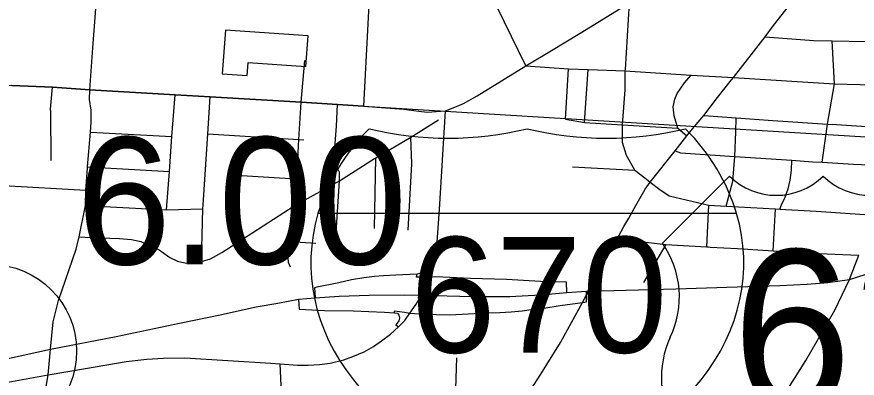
# Model space of a CAD drawing. Extents: x 1659811 to 1934326, y 644115 to 934867.
# Drawn here: x 1837040 to 1844319, y 721030 to 724157 of the extents above; entities that cross this region are included whole.
import ezdxf

# ---------------------------------------------------------------- set-up
doc = ezdxf.new("R2010")
doc.units = 0
for name, color, linetype in [('Default', 7, 'Continuous'), ('GM_X_City_Street', 7, 'Continuous'), ('GM_X_Corporation', 7, 'Continuous'), ('GM_X_Interchange_Ramps', 7, 'Continuous'), ('GM_X_Interstate_Route', 7, 'Continuous'), ('GM_X_Interstate_Shield', 7, 'Continuous'), ('GM_X_Township', 7, 'Continuous'), ('GM_X_US_Route', 7, 'Continuous'), ('GM_X_US_Shield', 7, 'Continuous')]:
    doc.layers.add(name, color=color, linetype=linetype)

msp = doc.modelspace()

# ---------------------------------------------------------------- linework, layer by layer
at = {"layer": 'Default'}
msp.add_circle((1836808.5, 721265), 750, dxfattribs=at)
at = {"layer": 'GM_X_City_Street'}
for points in [[(1837699.8, 723889.1), (1837865.7, 726077.4), (1837890.5, 726480.3), (1837932, 727088.4), (1837957.5, 727455.7), (1838012.8, 728121.9), (1838023.3, 728414.9), (1838041.1, 728532.8), (1838085.5, 728733.1), (1838544.6, 730661.9), (1838616.8, 730926.8), (1838689.5, 731223.5), (1838760.5, 731544.6), (1838835.4, 731848.7), (1838908.9, 732151.4), (1838982.9, 732452.6), (1839052.8, 732752.9), (1839130, 733059.1), (1839198.3, 733338.4), (1839279.9, 733667.4)], [(1841448.3, 723732.9), (1841672.5, 723866.1), (1841918.9, 724015.9), (1842235, 724209.9), (1842345.8, 724278.8), (1842457.4, 724346.8), (1842670.2, 724476.9), (1842878.9, 724609.2), (1843138, 724764.6), (1843233.6, 724817.9), (1843328.3, 724860.2), (1843397.2, 724885), (1843502, 724919.9), (1843760.5, 724983.8), (1843840.1, 724993.7), (1843997.4, 724999.7), (1844103.1, 724996.2), (1844142.6, 724988.8), (1844180.3, 724979.7), (1844255.7, 724948.4), (1844262, 724943.6)], [(1843231.6, 723612.3), (1843247, 723631.6), (1843520.9, 723985.2), (1843592.9, 724083.3), (1843796.9, 724341.1), (1844079.1, 724697.9), (1844230.9, 724896), (1844255.7, 724948.4)], [(1841448.3, 723732.9), (1841136.3, 724372.2), (1841028.3, 724726.8), (1840995.2, 724829.6)], [(1842311.3, 723700.5), (1842345.8, 724278.8)], [(1843520.9, 723985.2), (1843943.1, 723951.5), (1844103.1, 723948.4), (1844393.1, 723942.8), (1844845.2, 723923.2)], [(1844017.2, 722898.6), (1844044.7, 723105.3), (1844061.2, 723229.4), (1844121.6, 723577.8), (1844103.1, 723948.4)], [(1837672.1, 723524.2), (1837672.1, 723524.2), (1837699.8, 723889.1)], [(1839504.3, 723419.3), (1839535, 723778.2)], [(1840754.1, 723344.5), (1840834.2, 723374.9), (1840908.2, 723406.4), (1841028.3, 723474.3), (1841448.3, 723732.9)], [(1841448.3, 723732.9), (1841819.6, 723708.2), (1841988.1, 723700), (1842310.6, 723688.7), (1842881.3, 723653), (1843247, 723631.6)], [(1841791.5, 723270.5), (1841819.6, 723708.2)], [(1841956.5, 723241.4), (1841988.1, 723700)], [(1842394.4, 722830.8), (1842321.2, 722955.6), (1842287.4, 723069.8), (1842287.4, 723223.2), (1842310.6, 723526.4), (1842310.6, 723688.7), (1842311.3, 723700.5)], [(1836206.7, 723602), (1836523.3, 723586.9), (1836996.8, 723561.9), (1837350, 723547.5), (1837672.1, 723524.2), (1838412.8, 723482.1), (1838716.1, 723463.3), (1839504.3, 723419.3), (1839819.1, 723399.4), (1840044.2, 723383.1), (1840393.8, 723359.1), (1840521.2, 723339.7), (1840594, 723332.4), (1840754.1, 723344.5)], [(1842298.8, 722341.9), (1842340.3, 722415.7), (1842402.8, 722523.4), (1842483.6, 722665.7), (1842527, 722726.5), (1842742.2, 722996.7), (1842844.7, 723127.6), (1842894.1, 723186.6), (1842992.2, 723303.8), (1843109.4, 723458.3), (1843231.6, 723612.3)], [(1842765.4, 723192.9), (1842733.3, 723299.9), (1842724.4, 723378.4), (1842738.6, 723444.4), (1842760, 723494.3), (1842824.2, 723585.3), (1842881.3, 723653)], [(1843247, 723631.6), (1844121.6, 723577.8), (1844789.7, 723558.8)], [(1837333.6, 723337), (1837333.4, 723358.2), (1837350, 723547.5)], [(1837685, 723263.8), (1837683.2, 723349.3), (1837669.9, 723442.3), (1837672.1, 723524.2)], [(1838335.9, 722485.6), (1838361.9, 722818.4), (1838382.9, 723121.2), (1838412.8, 723482.1)], [(1838653.4, 722530.3), (1838671, 722791.3), (1838694.8, 723145.8), (1838716.1, 723463.3)], [(1839447.6, 722563), (1839465.3, 722756.1), (1839484.2, 723094.3), (1839504.3, 723419.3)], [(1839805.8, 722290.1), (1839834.3, 722737.5), (1839835.2, 722811.6), (1839808.4, 722865.3), (1839785.2, 722913.5), (1839810.2, 723211.8), (1839819.1, 723399.4)], [(1837338.3, 722914.7), (1837333.6, 723337)], [(1839241.2, 721158.8), (1839320.5, 721153.8), (1839471.3, 721143.7), (1839563.2, 721141.9), (1839663.3, 721147.4), (1839755.3, 721159.4), (1839873.8, 721188.8), (1839950.1, 721216.3), (1840049.4, 721258.6), (1840129.4, 721305.5), (1840199.2, 721353.3), (1840278.2, 721411.2), (1840347.2, 721473.7), (1840402.3, 721528.8), (1840444.6, 721591.3), (1840499.7, 721669.5), (1840542.9, 721748.5), (1840581.6, 721827.6), (1840616.5, 721903.8), (1840645.6, 721991.8), (1840652.3, 722017.8), (1840659.2, 722052.5), (1840664.8, 722079.3), (1840675.3, 722128.1), (1840700.5, 722488.4), (1840754.1, 723344.5)], [(1837651.8, 722846.9), (1837652.5, 722857.9), (1837678.1, 723159.3), (1837685.4, 723245.2), (1837685, 723263.8)], [(1840139.8, 722930.5), (1840149.6, 722936.7), (1840452, 723115.2), (1840692.3, 723265.7)], [(1841791.5, 723270.5), (1841956.5, 723241.4), (1842287.4, 723223.2), (1842765.4, 723192.9), (1842844.7, 723127.6)], [(1842992.2, 723303.8), (1843271.6, 723283.2), (1843587.3, 723259.9), (1844061.2, 723229.4), (1844140.6, 723224.2), (1844750.1, 723185.5)], [(1843183.7, 722517.8), (1843243.4, 722734.5), (1843259.6, 722948.6), (1843267.2, 723160.7), (1843271.6, 723283.2)], [(1837678.1, 723159.3), (1838382.9, 723121.2)], [(1838694.8, 723145.8), (1839484.2, 723094.3), (1839526.1, 723092.2)], [(1840429.9, 722311), (1840463, 722884.5), (1840452, 723115.2)], [(1842742.2, 722996.7), (1842788.6, 722978.8), (1843259.6, 722948.6), (1843753.7, 722915.4), (1843931.4, 722903.4), (1844017.2, 722898.6), (1844287, 722883.3), (1844630.4, 722866.3)], [(1837581.2, 722252.7), (1837682.8, 722247.9), (1837929, 722238.5), (1838034.2, 722229), (1838114.2, 722214.1), (1838274.3, 722140.2), (1838366, 722075.2), (1838430.8, 722043.3), (1838496.3, 722029.6), (1838576.5, 722025.4), (1838607.4, 722028.2), (1838639.1, 722038.3), (1838716.7, 722063), (1838815.5, 722117.6), (1839443.7, 722521.1), (1839834.3, 722737.5), (1840139.8, 722930.5)], [(1840139.5, 722325.7), (1840149.6, 722936.7)], [(1843649.1, 722492.6), (1843664.7, 722530.1), (1843694.5, 722595.4), (1843720.6, 722668.8), (1843738.8, 722744.5), (1843751.2, 722830.3), (1843753.7, 722915.4)], [(1837310.4, 721059.2), (1837331.9, 721281.5), (1837356.5, 721516.8), (1837402.2, 721702.2), (1837554.9, 722145.9), (1837581.2, 722252.7), (1837634.4, 722524.6), (1837638.5, 722656.6), (1837651.8, 722846.9)], [(1837652.5, 722857.9), (1838361.9, 722818.4)], [(1841853.1, 722859.8), (1842394.4, 722830.8), (1842481, 722763.8), (1842510.1, 722740.2)], [(1838896.3, 722790.8), (1839315.6, 722763.2), (1839465.3, 722756.1)], [(1842510.1, 722740.2), (1842527, 722726.5), (1842611.2, 722662.3), (1842689.3, 722608.5), (1843034.2, 722526), (1843183.7, 722517.8), (1843611.5, 722494.6), (1843649.1, 722492.6), (1843963.2, 722475.5), (1844468.9, 722440.2)], [(1836924.9, 722697), (1837638.5, 722656.6)], [(1837634.4, 722524.6), (1838335.9, 722485.6), (1838651, 722494.5)], [(1838639.1, 722038.3), (1838651, 722494.5), (1838653.4, 722530.3)], [(1839411.6, 721992.1), (1839394.2, 722031.5), (1839391.5, 722074.5), (1839398.6, 722170.6), (1839409.1, 722212.1), (1839418, 722251.4), (1839443.7, 722521.1), (1839447.6, 722563)], [(1843018.1, 722166.3), (1843034.2, 722526)], [(1843591.4, 722132.5), (1843611.5, 722494.6)], [(1841488.9, 720925.6), (1841577.9, 721064.4), (1841749.2, 721337.6), (1841940.2, 721685.7), (1841974.9, 721749.9), (1841994, 721783.8), (1842205.8, 722173.6), (1842240.5, 722236.9), (1842274.4, 722298.6), (1842298.8, 722341.9)], [(1842240.5, 722236.9), (1842660.4, 722185.7), (1843018.1, 722166.3), (1843029.4, 722165.7), (1843044.4, 722164.9)], [(1839409.1, 722212.1), (1839630.6, 722199)], [(1842660.4, 722185.7), (1842467, 721858.2)], [(1843044.4, 722164.9), (1843281.7, 722152), (1843591.4, 722132.5), (1843920.9, 722111.9), (1844334.4, 722093.3)], [(1837280.1, 721053.7), (1837310.4, 721059.2), (1837635.9, 721113.6), (1837986.2, 721174.6), (1838166, 721195.3), (1838311.2, 721204), (1838496.3, 721205.5), (1839241.2, 721158.8)], [(1840835.5, 720672.7), (1840851.2, 721206.3)], [(1839324.4, 720468.8), (1839325.2, 720482.7), (1839338.4, 720776.3), (1839320.5, 721153.8)], [(1836922.2, 720988.7), (1836963, 720996.7), (1837280.1, 721053.7)], [(1837284, 720848.1), (1837288.6, 720921.9), (1837310.4, 721059.2)]]:
    msp.add_lwpolyline(points, dxfattribs=at)
at = {"layer": 'GM_X_Corporation'}
msp.add_lwpolyline([(1838818.8, 723662.7), (1839036.7, 723649.2), (1839044.6, 723762), (1839543.3, 723727.2), (1839564.7, 723992), (1838848.1, 724043)], close=True, dxfattribs=at)
at = {"layer": 'GM_X_Interchange_Ramps'}
for points in [[(1840659.2, 722052.5), (1840633.8, 722055.9), (1840612.5, 722016.2), (1840585.2, 721972.8), (1840558.6, 721952.6), (1840527.3, 721936), (1840507.1, 721928.7), (1840321.7, 721922.5), (1840216.8, 721916.8), (1840138.7, 721911.2), (1840046.5, 721898.4), (1839940.2, 721881.4), (1839828.1, 721855.8), (1839639.5, 721817.5), (1839617.9, 721813), (1839623.6, 721726.4)], [(1840616.5, 721903.8), (1840572.3, 721904.8), (1840502.5, 721904.8), (1840507.1, 721928.7)], [(1841803.2, 721771), (1841802, 721861.1), (1841575.5, 721867.3), (1841280.6, 721884.3), (1840971.3, 721893.7), (1840669.8, 721908.4), (1840616.5, 721903.8)], [(1840444.6, 721591.3), (1840485, 721588.6), (1840557.6, 721584.9), (1840792, 721577.6), (1841108.9, 721594.8), (1841223.8, 721597.6), (1841321.7, 721604.7), (1841418.2, 721613.2), (1841514.6, 721626), (1841604, 721635.9), (1841747.2, 721658.6), (1841940.2, 721685.7), (1841974.9, 721691.8), (1841974.9, 721749.9), (1841974.9, 721782.1)], [(1839479.7, 721712.6), (1839485.5, 721627.9), (1839704.2, 721616.6), (1839954.1, 721611.7), (1840225.8, 721600.5), (1840312.2, 721596.9), (1840336.7, 721592.6), (1840344.2, 721585.1), (1840350.1, 721576.3), (1840352.5, 721566.2), (1840354.4, 721557.9), (1840354, 721547.9), (1840352.9, 721538), (1840348.8, 721526.5), (1840344.4, 721518.1), (1840321.7, 721491.2), (1840347.2, 721473.7)], [(1840312.2, 721596.9), (1840310.5, 721612.6), (1840396.8, 721602.4), (1840444.6, 721591.3)]]:
    msp.add_lwpolyline(points, dxfattribs=at)
at = {"layer": 'GM_X_Interstate_Route'}
for points in [[(1844253.3, 721883.9), (1844459.9, 721949.8), (1844593.4, 722011.3), (1844702.9, 722070), (1844764.3, 722112.8), (1844907.2, 722234.9), (1845015.2, 722350.5), (1845072.4, 722430.2), (1845119.4, 722516.1), (1845218, 722738.3), (1845247.4, 722821.6), (1845270.7, 722877.6), (1845309.6, 723019.6), (1845360.7, 723206), (1845429.4, 723466.8)], [(1838814.7, 721580.5), (1838838.4, 721585.4), (1839112.1, 721646.7), (1839299.7, 721678), (1839479.7, 721712.6), (1839623.6, 721726.4), (1839833.3, 721739.3), (1840092.9, 721749.3), (1840395, 721751.5), (1840542.9, 721748.5), (1840989.6, 721735.9), (1841311.8, 721737.5), (1841576.5, 721751.5), (1841803.2, 721771), (1841974.9, 721782.1), (1841994, 721783.8), (1842747.7, 721803.4), (1843279.6, 721819.9), (1843648.2, 721832.3), (1843885.8, 721843), (1844064.7, 721859), (1844253.3, 721883.9)], [(1836081, 721042.7), (1836226.7, 721062.6), (1836668.3, 721141.7), (1836951.7, 721197.7), (1837331.9, 721281.5), (1837902.1, 721391.2), (1838450.1, 721504.6), (1838814.7, 721580.5)]]:
    msp.add_lwpolyline(points, dxfattribs=at)
at = {"layer": 'GM_X_Interstate_Shield'}
msp.add_line((1843274.8, 722454.2), (1839648.9, 722454.2), dxfattribs=at)
msp.add_line((1843274.8, 722454.2), (1839648.9, 722454.2), dxfattribs=at)
for centre, start_param, end_param in [((1841930.6, 722025.7), 2.47259, 2.911027), ((1840776.9, 724981.8), 4.415841, 5.008937), ((1842146.7, 724981.8), 4.415841, 5.008937), ((1840993.1, 722025.7), 0.230566, 0.669003), ((1841930.6, 722025.7), 2.911027, 4.511031), ((1840993.1, 722025.7), 4.913747, 6.513751)]:
    msp.add_ellipse(centre, major_axis=(2343.8, 0), ratio=0.8, start_param=start_param, end_param=end_param, dxfattribs=at)
at = {"layer": 'GM_X_Township'}
msp.add_line((1840044.2, 723383.1), (1850232, 722762.7), dxfattribs=at)
msp.add_lwpolyline([(1840424.9, 730257), (1840309, 728558.8), (1840185.8, 726071.2), (1840044.2, 723383.1), (1839819.1, 723399.5), (1839504.3, 723419.3), (1838716.1, 723463.3), (1838412.8, 723482.1), (1837672.1, 723524.2), (1837350, 723547.5), (1836996.8, 723561.9)], dxfattribs=at)
at = {"layer": 'GM_X_US_Route'}
msp.add_lwpolyline([(1842189, 717112.4), (1842215.5, 717269.6), (1842246.5, 717508.5), (1842269.1, 717569.9), (1842417.5, 717922.5), (1842515, 718117.4), (1842619.3, 718372.1), (1842891.1, 718877.5), (1843027.5, 719140.6), (1843087.9, 719261.4), (1843142.5, 719429), (1843179.5, 719542), (1843298.6, 719883.8), (1843399.7, 720165.7), (1843429, 720251.4), (1843508.8, 720487.2), (1843633.4, 720770.3), (1843727, 720950.7), (1843875.2, 721183.2), (1844126.1, 721618.6), (1844253.3, 721883.9), (1844334.4, 722093.3)], dxfattribs=at)
at = {"layer": 'GM_X_US_Shield'}
msp.add_line((1843212.7, 722778.4), (1842632.7, 722198.4), dxfattribs=at)
for centre, radius, start, end in [((1843618.8, 723192.7), 580.1, 225.573, 314.427), ((1844430.9, 723192.7), 580.1, 225.573, 314.427), ((1841967.4, 721732.5), 812.1, 334.54712, 35.00093), ((1843435.7, 721038.2), 812.1, 154.83192, 270.63826)]:
    msp.add_arc(centre, radius, start, end, dxfattribs=at)

# ---------------------------------------------------------------- texts
at = {"layer": 'Default'}
msp.add_text('6.00', height=1100, dxfattribs=at).set_placement((1837558.5, 722015))
at = {"layer": 'GM_X_Interstate_Shield'}
msp.add_text('670', height=1000, dxfattribs=at).set_placement((1840445.6, 721251.1))
at = {"layer": 'GM_X_US_Shield'}
msp.add_text('62', height=1392.19, dxfattribs=at).set_placement((1843236.7, 720748.2))

doc.saveas('drawing.dxf')
